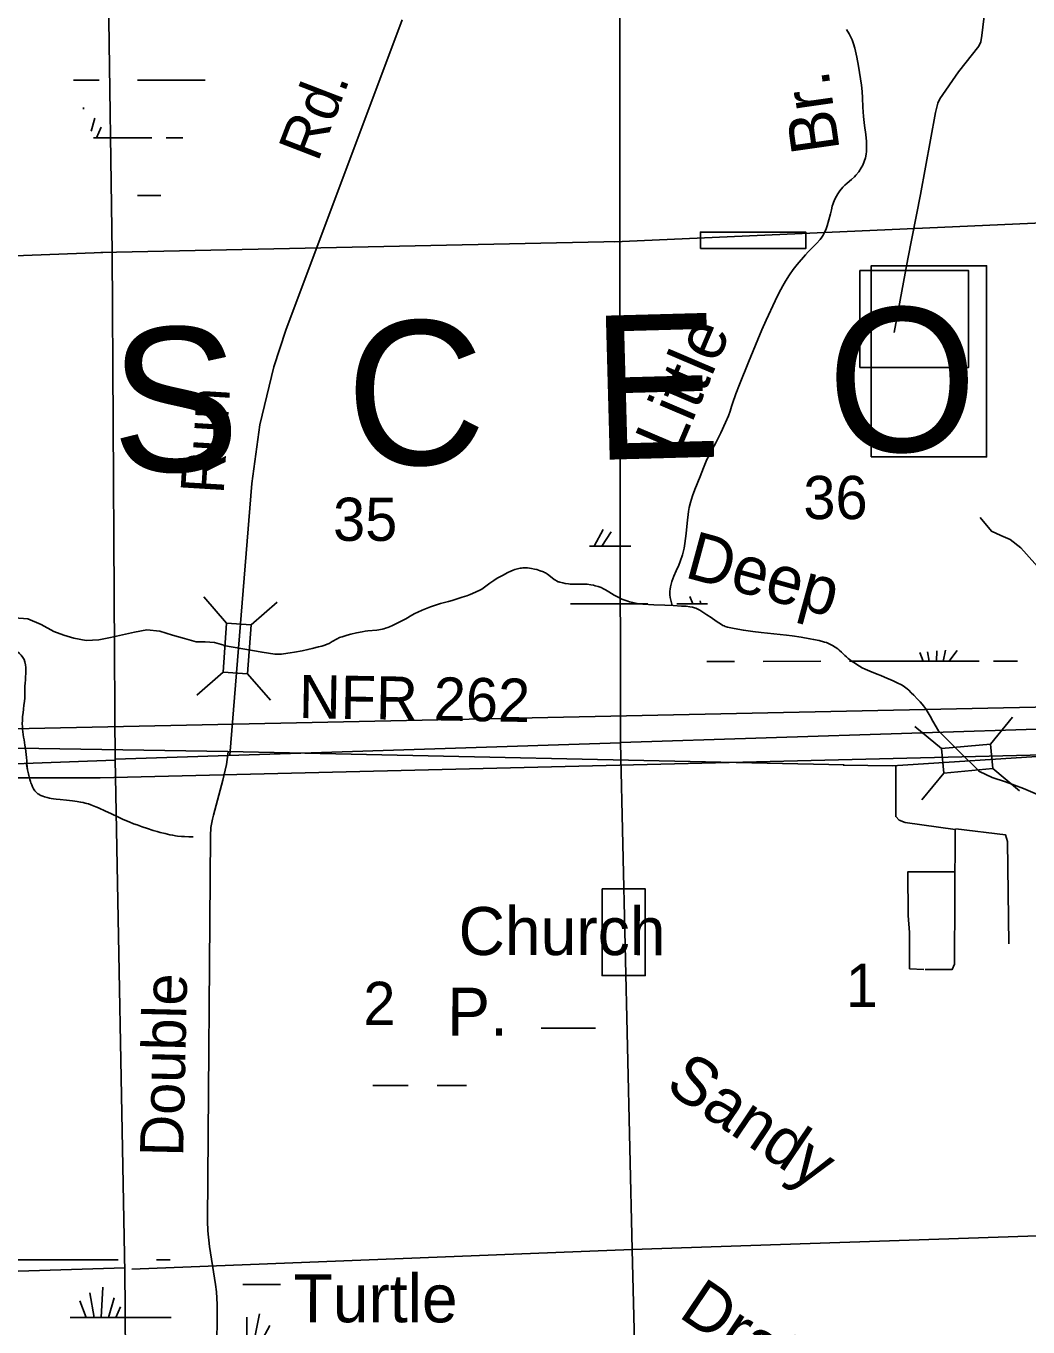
# Model space of a CAD drawing. Extents: x 2480962 to 2688785, y 277103 to 599240.
# Drawn here: x 2569158 to 2579595, y 491360 to 504908 of the extents above; entities that cross this region are included whole.
import ezdxf

# ---------------------------------------------------------------- set-up
doc = ezdxf.new("R2010")
doc.units = 0
for name, color, linetype in [('Bridges', 7, 'Continuous'), ('Lakes and Ponds Text', 7, 'Continuous'), ('Level 31', 7, 'Continuous'), ('Level 42', 7, 'Continuous'), ('Level 44', 7, 'Continuous'), ('Local Roads Improved', 7, 'Continuous'), ('Local Roads Related Text', 7, 'Continuous'), ('Narrow River Creek and Branch and Slough', 7, 'Continuous'), ('Section Lines', 7, 'Continuous'), ('Section Numbers', 7, 'Continuous'), ('Swamps', 7, 'Continuous'), ('Swamps Text', 7, 'Continuous'), ('Township and Range lines', 7, 'Continuous')]:
    doc.layers.add(name, color=color, linetype=linetype)

msp = doc.modelspace()

# ---------------------------------------------------------------- linework, layer by layer
at = {"layer": 'Bridges'}
for p, q in [((2571245.866, 498689.516), (2571008.204, 498962.626)), ((2571501.251, 498671.792), (2571774.361, 498909.454)), ((2571210.418, 498178.745), (2570937.309, 497941.083)), ((2571465.804, 498161.021), (2571703.466, 497887.911)), ((2579204.173, 497430.807), (2579434.951, 497709.757)), ((2578694.444, 497382.635), (2578415.494, 497613.413)), ((2578718.53, 497127.77), (2578487.751, 496848.82)), ((2579228.259, 497175.942), (2579507.209, 496945.164))]:
    msp.add_line(p, q, dxfattribs=at)
for points in [[(2571210.418, 498178.745), (2571245.866, 498689.516), (2571501.251, 498671.792), (2571465.804, 498161.021)], [(2578694.444, 497382.635), (2579204.173, 497430.807), (2579228.259, 497175.942), (2578718.53, 497127.77)]]:
    msp.add_lwpolyline(points, close=True, dxfattribs=at)
at = {"layer": 'Level 31'}
for points in [[(2576182.366, 502589.989), (2577280.69, 502589.989), (2577280.69, 502761.715), (2576182.366, 502761.715)], [(2577962.322, 500421.226), (2579163.947, 500421.226), (2579163.947, 502412.291), (2577962.322, 502412.291)], [(2577843.792, 502362.208), (2578975.309, 502362.208), (2578975.309, 501353.017), (2577843.792, 501353.017)], [(2567878.804, 497564.913), (2583269.54, 497890.049), (2588651.772, 498076.716), (2593007.335, 498076.716), (2593007.335, 497641.16), (2569928.45, 497078.024), (2567713.89, 497078.024)], [(2575157.773, 495921.667), (2575608.383, 495921.667), (2575608.383, 495020.053), (2575157.773, 495020.053)]]:
    msp.add_lwpolyline(points, close=True, dxfattribs=at)
at = {"layer": 'Local Roads Improved'}
for p, q in [((2571865.435, 501739.429), (2573074.813, 504972.962)), ((2571281.567, 497314.536), (2571509.782, 500143.048)), ((2609277.398, 499247.53), (2578183.991, 497203.521)), ((2571261.572, 497352.328), (2568167.376, 497400.245)), ((2577678.715, 497214.696), (2571261.572, 497352.328)), ((2578183.991, 497203.521), (2577668.921, 497211.849)), ((2571108.996, 496691.313), (2571208.95, 497053.799)), ((2571048.473, 492460.813), (2571078.934, 496475.365)), ((2571132.369, 491802.557), (2571068.393, 492199.55)), ((2571139.917, 489980.245), (2571148.406, 491595.398))]:
    msp.add_line(p, q, dxfattribs=at)
for points in [[(2579161.687, 505219.561), (2579115.761, 504810.401), (2579103.235, 504743.599), (2579082.36, 504697.673), (2578869.429, 504430.466), (2578677.375, 504150.734), (2578656.499, 504104.808), (2578631.448, 504008.78), (2578476.969, 503152.883), (2578343.366, 502484.866), (2578201.412, 501716.647)], [(2571509.782, 500143.048), (2571591.804, 500756.722), (2571737.525, 501358.462), (2571865.435, 501739.429)], [(2580926.675, 497371.404), (2580926.675, 497835.528), (2580890.627, 497921.143), (2580503.106, 498398.786), (2579840.715, 499115.249), (2579520.784, 499475.734), (2579408.133, 499561.349), (2579313.506, 499601.904), (2579214.372, 499646.965), (2579097.215, 499791.159)], [(2571208.95, 497053.799), (2571245.368, 497219.217), (2571259.181, 497323.356)], [(2571259.181, 497323.356), (2571261.929, 497353.813)], [(2578216.784, 497197.438), (2578216.784, 496723.331), (2578216.784, 496674.591), (2578252.231, 496639.144), (2578314.264, 496612.558), (2578837.111, 496541.664), (2578828.249, 495137.065), (2578806.095, 495083.894), (2578522.516, 495083.894)], [(2571078.934, 496475.365), (2571084.179, 496562.739), (2571098.527, 496649.087), (2571108.996, 496691.313)], [(2578842.542, 496548.877), (2579361.282, 496484.035), (2579381.545, 496415.139), (2579393.703, 495349.29)], [(2578832.41, 496101.058), (2578342.038, 496099.032), (2578346.091, 495645.134), (2578360.275, 495466.817), (2578362.301, 495089.919), (2578362.301, 495089.919), (2578510.223, 495081.814)], [(2571068.393, 492199.55), (2571050.804, 492362.668), (2571048.473, 492460.813)], [(2571148.406, 491595.398), (2571142.193, 491727.185), (2571132.369, 491802.557)]]:
    msp.add_lwpolyline(points, dxfattribs=at)
at = {"layer": 'Narrow River Creek and Branch and Slough'}
for points in [[(2577702.834, 504871.906), (2577731.422, 504827.78), (2577750.151, 504792.256), (2577762.56, 504764.559), (2577778.375, 504721.792), (2577790.618, 504678.148), (2577812.523, 504583.786), (2577830.769, 504488.848), (2577850.796, 504357.43), (2577859.576, 504291.61), (2577866.871, 504225.593), (2577871.561, 504161.061), (2577875.689, 504064.058), (2577881.754, 503967.252), (2577893.513, 503872.445), (2577906.057, 503777.68), (2577911.594, 503706.568), (2577913.719, 503635.318), (2577912.511, 503600.597), (2577909.426, 503574.718), (2577901.437, 503536.109), (2577889.595, 503497.688), (2577872.828, 503458.228), (2577857.74, 503430.504), (2577831.657, 503391.193), (2577802.168, 503353.692), (2577786.515, 503336.663), (2577756.614, 503309.884), (2577709.787, 503272.171), (2577687.391, 503252.158), (2577666.845, 503229.983), (2577635.855, 503190.243), (2577614.369, 503159.398), (2577599.563, 503135.541), (2577579.937, 503098.388), (2577564.01, 503059.334), (2577556.561, 503033.076), (2577548.523, 502993.078), (2577539.36, 502953.36), (2577503.208, 502827.682), (2577492.434, 502796.898), (2577473.035, 502751.948), (2577461.444, 502730.196), (2577448.324, 502709.028), (2577429.484, 502683.387), (2577392.789, 502642.466), (2577333.628, 502585.636), (2577304.47, 502556.947), (2577276.99, 502526.647), (2577191.274, 502424.814), (2577149.974, 502372.537), (2577111.38, 502317.975), (2577070.279, 502252.011), (2577041.471, 502201.572), (2577000.883, 502124.579), (2576962.676, 502046.266), (2576868.185, 501845.281), (2576822.594, 501744.144), (2576779.195, 501642.019), (2576684.645, 501408.466), (2576591.488, 501174.37), (2576553.172, 501076.199), (2576515.507, 500977.795), (2576504.92, 500946.157), (2576491.26, 500897.927), (2576475.361, 500850.445), (2576444.676, 500778.769), (2576394.816, 500673.084), (2576342.681, 500568.455), (2576295.661, 500481.039), (2576272.201, 500437.324), (2576250.5, 500392.712), (2576213.948, 500305.46), (2576179.449, 500217.333), (2576125.612, 500083.264), (2576100.395, 500015.563), (2576078.289, 499946.44), (2576065.818, 499892.827), (2576059.286, 499852.189), (2576044.923, 499729.488), (2576033.962, 499623.713), (2576022.034, 499517.995), (2576013.429, 499470.733), (2575995.22, 499400.998), (2575972.291, 499332.427), (2575956.79, 499293.415), (2575931.138, 499236.129), (2575906.171, 499178.241), (2575886.397, 499122.922), (2575871.042, 499066.81), (2575866.821, 499043.021), (2575864.891, 499021.86), (2575865.161, 498984.334), (2575868.136, 498956.022), (2575876.514, 498913.774), (2575888.907, 498872.403)], [(2571213.202, 498456.255), (2571617.238, 498386.302), (2571750.452, 498367.92), (2571770.154, 498366.089), (2571787.436, 498365.788), (2571817.747, 498367.583), (2571840.513, 498370.339), (2571908.758, 498381.197), (2571954.914, 498388.392), (2572035.139, 498402.525), (2572094.873, 498414.672), (2572139.441, 498424.794), (2572205.938, 498441.821), (2572239.032, 498451.246), (2572272.03, 498461.329), (2572295.322, 498470.06), (2572314.985, 498479.322), (2572348.384, 498497.794), (2572398.036, 498526.354), (2572423.6, 498538.855), (2572436.756, 498544.222), (2572450.233, 498548.835), (2572502.366, 498563.785), (2572541.733, 498573.852), (2572601.11, 498587.514), (2572660.748, 498599.953), (2572690.936, 498605.115), (2572717.552, 498608.485), (2572811.167, 498617.703), (2572834.444, 498620.733), (2572869.075, 498626.894), (2572886.219, 498630.944), (2572903.224, 498635.788), (2572925.184, 498643.217), (2572944.05, 498650.476), (2572976.428, 498664.57), (2573023.968, 498687.997), (2573071.037, 498712.559), (2573113.034, 498735.615), (2573175.151, 498771.541), (2573206.536, 498788.914), (2573238.585, 498805.158), (2573283.608, 498825.474), (2573317.83, 498839.536), (2573369.781, 498859.02), (2573422.335, 498876.926), (2573475.994, 498893.244), (2573557.087, 498915.467), (2573597.617, 498926.693), (2573637.956, 498938.687), (2573700.914, 498958.755), (2573747.784, 498974.728), (2573782.623, 498987.559), (2573808.526, 498997.802), (2573846.944, 499014.37), (2573884.745, 499032.649), (2573904.283, 499043.662), (2573920.688, 499054.312), (2573948.336, 499074.499), (2573988.92, 499106.071), (2574009.588, 499121.293), (2574030.987, 499135.437), (2574066.842, 499156.906), (2574121.355, 499187.612), (2574177.581, 499217.121), (2574208.423, 499231.56), (2574231.953, 499240.989), (2574249.765, 499247.236), (2574276.661, 499255.231), (2574303.661, 499261.509), (2574318.515, 499264.004), (2574332.586, 499265.548), (2574359.276, 499266.506), (2574382.878, 499265.448), (2574403.649, 499263.214), (2574421.868, 499260.355), (2574453.737, 499253.571), (2574477.522, 499247.208), (2574512.809, 499236.047), (2574547.371, 499223.48), (2574559.159, 499218.391), (2574569.77, 499212.846), (2574588.732, 499200.822), (2574604.578, 499189.044), (2574658.421, 499145.841), (2574672.384, 499136.243), (2574683.206, 499129.773), (2574700.183, 499121.572), (2574709.071, 499118.274), (2574718.268, 499115.592), (2574749.805, 499108.276), (2574773.562, 499103.732), (2574809.373, 499098.815), (2574827.361, 499097.361), (2574845.405, 499096.668), (2574924.689, 499095.392), (2575003.974, 499094.117)], [(2575003.974, 499094.117), (2575040.515, 499089.568), (2575067.64, 499084.47), (2575087.804, 499079.644), (2575117.728, 499070.71), (2575147.223, 499059.639), (2575172.558, 499048.002), (2575193.936, 499036.643), (2575230.171, 499015.066), (2575283.681, 498981.743), (2575310.993, 498966.126), (2575339.251, 498952.114), (2575365.286, 498940.605), (2575404.828, 498924.697), (2575425.019, 498917.751), (2575445.611, 498911.723), (2575479.795, 498903.271), (2575505.52, 498897.828), (2575544.305, 498891.461), (2575563.809, 498889.225), (2575583.401, 498887.705), (2575697.104, 498881.481), (2575810.821, 498875.784), (2575898.07, 498871.995), (2575985.327, 498868.229), (2576034.748, 498864.875), (2576071.837, 498860.154), (2576099.228, 498854.7), (2576119.348, 498849.25), (2576134.121, 498844.279), (2576155.657, 498835.221), (2576176.297, 498824.016), (2576206.295, 498805.108), (2576250.202, 498776.131), (2576293.839, 498746.876), (2576346.931, 498710.581), (2576373.57, 498692.48), (2576400.727, 498674.828), (2576415.903, 498666.345), (2576429.725, 498660.157), (2576442.165, 498655.551), (2576464.538, 498648.958), (2576498.955, 498641.415), (2576533.499, 498634.892), (2576631.31, 498616.385), (2576680.336, 498608.211), (2576729.576, 498601.322), (2576816.879, 498591.724), (2576948.021, 498579.417), (2577013.54, 498572.83), (2577078.94, 498565.109), (2577140.008, 498556.601), (2577231.371, 498542.287), (2577322.649, 498527.081), (2577361.398, 498520.069), (2577419.086, 498507.627), (2577476.464, 498492.784), (2577495.142, 498486.925), (2577511.131, 498480.931), (2577538.362, 498468.677), (2577558.199, 498458.17), (2577587.091, 498440.61), (2577615.048, 498421.282), (2577629.484, 498409.92), (2577652.972, 498388.273), (2577686.592, 498354.325), (2577703.925, 498337.981), (2577722.376, 498322.855), (2577764.614, 498291.625), (2577796.762, 498268.874), (2577821.329, 498252.549), (2577840.091, 498240.873), (2577868.896, 498224.5), (2577898.644, 498209.781), (2577948.82, 498188.397), (2578024.964, 498158.996), (2578063.015, 498144.283), (2578100.796, 498128.818), (2578189.498, 498090.351), (2578233.3, 498069.773), (2578276.535, 498047.4), (2578294.716, 498036.589), (2578309.925, 498026.225), (2578335.226, 498006.375), (2578353.332, 497990.337), (2578379.541, 497964.988), (2578405.171, 497938.785), (2578443.476, 497899.326), (2578471.549, 497869.403), (2578491.788, 497846.419), (2578506.321, 497828.727), (2578526.8, 497801.235), (2578545.341, 497772.315), (2578575.343, 497720.07), (2578605.213, 497667.795), (2578662.789, 497569.08), (2578872.276, 497359.978)], [(2569036.117, 498746.231), (2569176.186, 498735.292), (2569314.579, 498676.506), (2569447.895, 498602.75), (2569550.081, 498564.198), (2569655.153, 498532.429), (2569784.897, 498509.686), (2569914.358, 498515.777), (2570038.091, 498541.58), (2570161.853, 498567.531), (2570288.237, 498594.094), (2570414.629, 498619.376), (2570549.8, 498607.403), (2570685.017, 498565.974), (2570807.315, 498530.158), (2570929.254, 498496.289), (2571024.716, 498494.006), (2571119.608, 498489.008), (2571217.299, 498461.559)], [(2578872.276, 497359.978), (2579089.555, 497143.097)], [(2569159.077, 497228.638), (2569164.443, 497201.447), (2569172.998, 497160.926), (2569182.018, 497120.475), (2569186.162, 497103.031), (2569190.072, 497087.898), (2569197.616, 497061.654), (2569203.912, 497042.132), (2569209.025, 497027.558), (2569217.365, 497005.77), (2569226.57, 496984.026), (2569229.926, 496976.874), (2569233.336, 496970.306), (2569236.76, 496964.278), (2569243.766, 496953.351), (2569250.509, 496944.235), (2569256.868, 496936.636), (2569262.775, 496930.299), (2569268.201, 496925.009), (2569273.144, 496920.588), (2569282.222, 496913.342), (2569289.38, 496908.342), (2569294.941, 496904.85), (2569303.588, 496900.046), (2569312.591, 496895.788), (2569332.192, 496887.89), (2569349.392, 496881.87), (2569364.485, 496877.218), (2569377.73, 496873.577), (2569401.006, 496868.06), (2569418.556, 496864.539), (2569445.051, 496860.059), (2569471.778, 496856.306), (2569514.132, 496851.535), (2569577.736, 496845.555), (2569609.495, 496842.218), (2569641.177, 496838.108), (2569689.469, 496831.217), (2569725.628, 496825.628), (2569752.604, 496820.723), (2569772.708, 496816.444), (2569787.695, 496812.811), (2569810.001, 496806.555), (2569832.059, 496799.172), (2569851.834, 496791.724), (2569885.942, 496777.934), (2569911.215, 496767.095), (2569986.402, 496733.218), (2570041.024, 496707.822), (2570122.595, 496669.058), (2570163.53, 496649.964), (2570204.756, 496631.424), (2570231.501, 496620.033), (2570278.743, 496601.352), (2570314.482, 496588.157), (2570368.467, 496569.218), (2570422.757, 496550.733), (2570480.345, 496532.056), (2570523.682, 496519.188), (2570556.387, 496510.16), (2570605.948, 496497.587), (2570656.341, 496486.142), (2570686.765, 496480.195), (2570713.389, 496475.873), (2570736.688, 496472.723), (2570777.463, 496468.506), (2570808.046, 496466.327), (2570853.919, 496464.435), (2570899.786, 496463.941)], [(2579079.439, 497149.512), (2579089.555, 497143.097), (2579221.929, 497083.509), (2579360.823, 497036.934), (2579453.988, 497001.848), (2579546.952, 496966.251), (2579693.455, 496905.853)]]:
    msp.add_lwpolyline(points, dxfattribs=at)
msp.add_spline([(2569172.998, 497160.926), (2569146.582, 497417.287), (2569118.604, 497641.266), (2569146.582, 497949.237), (2569146.582, 498033.229), (2569146.582, 498285.205), (2568782.87, 498593.176), (2568663.998, 498748.54)], degree=3, dxfattribs=at)
at = {"layer": 'Section Lines'}
for p, q in [((2575340.459, 508012.276), (2575344.263, 502664.415)), ((2570055.571, 502552.836), (2569978.119, 507900.972)), ((2575289.267, 502662.001), (2580619.191, 502895.926)), ((2569936.581, 502550.328), (2575340.112, 502664.232)), ((2575348.759, 497445.472), (2575344.257, 502669.799)), ((2564738.471, 502360.679), (2570051.583, 502552.752)), ((2570055.571, 502552.836), (2570085.815, 497199.585)), ((2575472.339, 492168.573), (2575348.817, 497443.002)), ((2570085.25, 497273.171), (2570188.136, 491928.474)), ((2575472.339, 492168.573), (2580781.73, 492344.55)), ((2570258.583, 491962.655), (2575472.339, 492168.573)), ((2575602.625, 486849.702), (2575472.339, 492168.573)), ((2564877.638, 491811.023), (2570187.202, 491976.982)), ((2570187.202, 491976.982), (2570228.565, 486706.632))]:
    msp.add_line(p, q, dxfattribs=at)
at = {"layer": 'Swamps'}
for p, q in [((2569893.064, 503744.888), (2569941.948, 503853.521)), ((2575253.793, 499641.852), (2575154.475, 499492.872)), ((2578772.095, 498291.593), (2578855.872, 498405.294)), ((2576836.64, 498292.061), (2577436.639, 498292.07)), ((2577736.638, 498292.075), (2578336.637, 498292.084)), ((2578336.637, 498292.084), (2579086.635, 498292.096)), ((2569868.46, 491460.193), (2569822.205, 491714.573)), ((2569939.459, 491460.144), (2569956.695, 491776.217)), ((2569783.386, 491460.281), (2569717.913, 491632.145)), ((2570016.145, 491460.323), (2570074.378, 491664.143)), ((2570092.741, 491460.246), (2570141.625, 491568.879)), ((2569617.951, 491460.107), (2570667.949, 491460.124)), ((2571456.634, 491461.118), (2571456.637, 491202.557)), ((2571589.538, 491497.366), (2571530.601, 491202.663)), ((2571698.28, 491376.546), (2571604.274, 491201.959))]:
    msp.add_line(p, q, dxfattribs=at)
for points in [[(2569651.16, 504344.751), (2569918.266, 504344.755)], [(2570318.265, 504344.761), (2571022.054, 504344.772)], [(2569755.987, 504041.935), (2569757.019, 504060.859)], [(2569835.605, 503811.942), (2569874.701, 503948.784)], [(2569858.863, 503744.756), (2570468.272, 503744.765)], [(2570618.272, 503744.768), (2570792.543, 503744.77)], [(2570318.28, 503144.765), (2570563.033, 503144.769)], [(2575169.217, 499666.016), (2575075.211, 499491.429)], [(2575026.235, 499492.028), (2575457.118, 499492.035)], [(2574829.399, 498892.027), (2575636.635, 498892.04)], [(2575936.634, 498892.044), (2576257.481, 498892.049)], [(2576102.069, 498892.218), (2576072.995, 498968.535)], [(2576187.143, 498892.13), (2576181.424, 498923.582)], [(2578502.316, 498293.074), (2578467.361, 498384.491)], [(2578564.638, 498292.152), (2578549.131, 498391.835)], [(2578642.8, 498292.108), (2578644.843, 498400.431)], [(2578709.899, 498291.9), (2578734.18, 498408.455)], [(2576249.937, 498292.051), (2576536.64, 498292.056)], [(2579236.635, 498292.098), (2579484.033, 498292.102)], [(2574523.505, 494473.242), (2575089.351, 494473.251)], [(2572769.241, 493873.216), (2573139.362, 493873.222)], [(2573439.362, 493873.227), (2573744.794, 493873.232)], [(2568624.307, 492060.089), (2570117.943, 492060.113)], [(2570517.942, 492060.119), (2570659.534, 492060.122)], [(2571415.684, 491802.554), (2571809.183, 491802.561)]]:
    msp.add_lwpolyline(points, dxfattribs=at)
at = {"layer": 'Township and Range lines'}
for p, q in [((2575348.759, 497445.472), (2580699.513, 497618.152)), ((2570085.25, 497273.171), (2575348.817, 497443.002)), ((2564798.395, 497066.644), (2570084.274, 497263.708))]:
    msp.add_line(p, q, dxfattribs=at)

# ---------------------------------------------------------------- texts
at = {"layer": 'Lakes and Ponds Text'}
msp.add_text('P.', height=500, rotation=359.9502111, dxfattribs=at).set_placement((2573545.063, 494393.029))
at = {"layer": 'Level 42'}
for s, rotation, p in [('Br.', 98.1308167, (2577634.888, 503618.385)), ('Little', 66.9391722, (2575947.591, 500425.654)), ('Deep', 344.8056556, (2576004.853, 499170.592)), ('Church', 359.9502111, (2573663.269, 495233.673))]:
    msp.add_text(s, height=500, rotation=rotation, dxfattribs=at).set_placement(p)
at = {"layer": 'Level 44'}
msp.add_text('O  S  C  E  O  L  A', height=1500, rotation=1.5575694, dxfattribs=at).set_placement((2567386.255, 500179.121))
at = {"layer": 'Local Roads Related Text'}
for s, rotation, p in [('Rd.', 68.9317389, (2572196.553, 503482.357)), ('Run', 86.4971806, (2571215.638, 500026.965)), ('NFR 262', 359.0009, (2571997.744, 497701.76)), ('Double', 88.7124194, (2570794.053, 493130.807)), ('Thomas', 321.7644556, (2567920.455, 491266.132))]:
    msp.add_text(s, height=450, rotation=rotation, dxfattribs=at).set_placement(p)
at = {"layer": 'Section Numbers'}
for s, rotation, p in [('36', 359.9793917, (2577254.99, 499773.372)), ('35', 359.9793917, (2572355.806, 499546.433)), ('1', 359.9794, (2577696.843, 494692.069)), ('2', 359.9794, (2572670.899, 494504.954))]:
    msp.add_text(s, height=450, rotation=rotation, dxfattribs=at).set_placement(p)
at = {"layer": 'Swamps Text'}
for s, rotation, p in [('Sandy', 326.0039, (2575799.821, 493835.859)), ('Turtle', 359.9502167, (2571944.209, 491409.543)), ('Drain', 326.0039, (2575942.223, 491472.125))]:
    msp.add_text(s, height=500, rotation=rotation, dxfattribs=at).set_placement(p)

doc.saveas('drawing.dxf')
